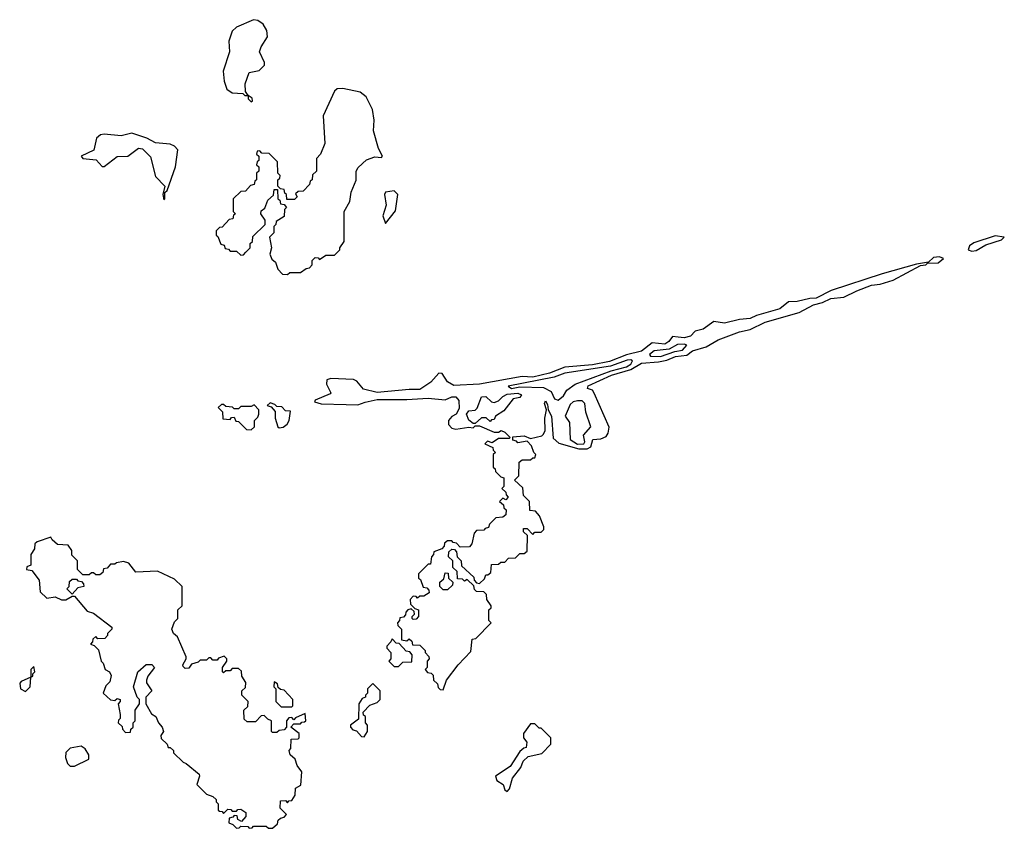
# Model space of a CAD drawing. Extents: x 2769579 to 2883812, y 684207 to 828660.
# Tile 280 of 505: x 2805588 to 2810208, y 796830 to 800626. Entities that reach past the tile are written whole.
import ezdxf

# ---------------------------------------------------------------- set-up
doc = ezdxf.new("R2010")
doc.units = 0

msp = doc.modelspace()

# ---------------------------------------------------------------- linework, layer by layer
at = {"layer": '0CON02XD'}
for points in [[(2806675, 800240), (2806680, 800245), (2806678.3, 800258.3), (2806660, 800270), (2806648.3, 800288.3), (2806646.7, 800325), (2806665, 800377.5), (2806711.7, 800388.3), (2806737, 800413), (2806737.5, 800425), (2806713.8, 800475), (2806721.7, 800498.3), (2806751.2, 800545), (2806748, 800575), (2806731.2, 800605), (2806705, 800622.2), (2806685, 800626.2), (2806605, 800591.2), (2806585, 800572.5), (2806568.8, 800525), (2806573.3, 800475), (2806543.3, 800385), (2806547, 800337), (2806560.7, 800300.7), (2806585, 800282.5), (2806635, 800280), (2806645, 800270), (2806660, 800270), (2806660, 800255), (2806675, 800240)], [(2806845, 799430), (2806855, 799440), (2806905, 799440), (2806931.7, 799458.3), (2806948.3, 799461.7), (2806960, 799475), (2806960, 799495), (2806975, 799510), (2806988.3, 799508.3), (2806995, 799500), (2807025, 799520), (2807065, 799520), (2807090, 799545), (2807090, 799555), (2807110, 799585), (2807110, 799725), (2807137, 799773), (2807143, 799817), (2807166.4, 799873.6), (2807167.5, 799915), (2807177, 799933), (2807215, 799967.5), (2807255, 799982.5), (2807285, 799980), (2807290, 799985), (2807272, 800022), (2807248.8, 800105), (2807252, 800155), (2807243.8, 800205), (2807213.6, 800263.6), (2807186.1, 800286.1), (2807105, 800302.5), (2807078.3, 800301.7), (2807065, 800290), (2807012.5, 800175), (2807020, 800045), (2807000, 799995), (2806980, 799975), (2806980, 799915), (2806961.7, 799898.3), (2806960, 799875), (2806951.7, 799868.3), (2806948.3, 799851.7), (2806918.3, 799821.7), (2806895, 799820), (2806881.7, 799808.3), (2806890, 799795), (2806878.3, 799781.7), (2806841.7, 799781.7), (2806840, 799805), (2806831.7, 799811.7), (2806828.3, 799828.3), (2806811.7, 799831.7), (2806800, 799845), (2806800, 799875), (2806808.3, 799881.7), (2806810, 799895), (2806800, 799905), (2806798.3, 799958.3), (2806758.3, 799998.3), (2806725, 800000), (2806715, 800010), (2806701.7, 800008.3), (2806700, 799995), (2806710, 799985), (2806710, 799965), (2806701.7, 799958.3), (2806700, 799945), (2806710, 799935), (2806710, 799915), (2806700, 799905), (2806700, 799875), (2806691.7, 799868.3), (2806688.3, 799851.7), (2806671.7, 799848.3), (2806648.3, 799821.7), (2806625, 799820), (2806590, 799785), (2806590, 799725), (2806600, 799715), (2806591.7, 799708.3), (2806588.3, 799691.7), (2806571.7, 799688.3), (2806538.3, 799651.7), (2806525, 799650), (2806510, 799635), (2806510, 799615), (2806518.3, 799608.3), (2806531.7, 799571.7), (2806548.3, 799568.3), (2806551.7, 799551.7), (2806568.3, 799548.3), (2806575, 799540), (2806605, 799540), (2806625, 799520), (2806638.3, 799521.7), (2806650, 799535), (2806670, 799555), (2806670, 799575), (2806680, 799585), (2806681.7, 799608.3), (2806740, 799665), (2806740, 799685), (2806720, 799715), (2806721.7, 799728.3), (2806738.3, 799741.7), (2806751.7, 799778.3), (2806778.3, 799801.7), (2806781.7, 799828.3), (2806798.3, 799828.3), (2806800, 799785), (2806808.3, 799778.3), (2806811.7, 799761.7), (2806828.3, 799758.3), (2806840, 799745), (2806830, 799735), (2806828.3, 799701.7), (2806791.7, 799678.3), (2806790, 799665), (2806780, 799655), (2806780, 799625), (2806760, 799605), (2806770, 799555), (2806762.5, 799525), (2806771.7, 799501.7), (2806788.3, 799488.3), (2806800, 799455), (2806821.7, 799431.7), (2806845, 799430)], [(2806265, 799780), (2806270, 799785), (2806270, 799815), (2806280, 799825), (2806320, 799935), (2806330, 800015), (2806315, 800032.5), (2806295, 800042.5), (2806225, 800047.5), (2806185, 800070), (2806115, 800093.3), (2806065, 800080.8), (2805985, 800088.1), (2805967.5, 800085), (2805949.3, 800070.7), (2805935.9, 800014.1), (2805876.7, 799985), (2805885, 799974), (2805947.7, 799967.7), (2805975, 799936.7), (2805985, 799936.7), (2806045, 799984.2), (2806095, 799986), (2806145, 800023.3), (2806165, 800020), (2806202, 799982), (2806225, 799890), (2806270, 799845), (2806260, 799805), (2806265, 799780)], [(2807305, 799670), (2807351.7, 799728.3), (2807362.5, 799805), (2807345, 799822.5), (2807305, 799816.2), (2807300, 799805), (2807307.5, 799755), (2807292.5, 799705), (2807305, 799670)], [(2810055, 799538.8), (2810075, 799542.5), (2810120.5, 799569.5), (2810195, 799592.5), (2810207.5, 799605), (2810165, 799612), (2810065, 799578.8), (2810043.8, 799565), (2810037.5, 799545), (2810055, 799538.8)], [(2807575, 797480), (2807590, 797525), (2807645, 797597.5), (2807705, 797660), (2807711.7, 797718.3), (2807728.3, 797721.7), (2807800, 797795), (2807790, 797805), (2807790, 797855), (2807800, 797865), (2807800, 797875), (2807780, 797905), (2807778.3, 797928.3), (2807765, 797940), (2807731.7, 797941.7), (2807721.7, 797951.7), (2807718.3, 797968.3), (2807688.3, 797998.3), (2807675, 797990), (2807665, 798000), (2807641.7, 798001.7), (2807640, 798035), (2807620, 798055), (2807620, 798085), (2807600, 798105), (2807601.7, 798128.3), (2807615, 798140), (2807628.3, 798138.3), (2807638.3, 798128.3), (2807640, 798105), (2807660, 798085), (2807661.7, 798061.7), (2807718.3, 798008.3), (2807720, 797995), (2807731.7, 797981.7), (2807745, 797980), (2807768.3, 798001.7), (2807775, 798020), (2807785, 798020), (2807798.3, 798031.7), (2807801.7, 798068.3), (2807835, 798070), (2807845, 798080), (2807865, 798080), (2807881.7, 798098.3), (2807915, 798100), (2807935, 798120), (2807955, 798120), (2807968.3, 798131.7), (2807970, 798205), (2807951.7, 798221.7), (2807951.7, 798238.3), (2807968.3, 798238.3), (2807995, 798210), (2808005, 798220), (2808035, 798220), (2808047, 798233), (2808047.5, 798245), (2808027, 798297), (2808008.3, 798318.3), (2807981.7, 798321.7), (2807980, 798365), (2807951.7, 798391.7), (2807948.3, 798428.3), (2807910, 798465), (2807930, 798485), (2807931.7, 798548.3), (2807945, 798560), (2807985, 798560), (2807995, 798570), (2808005, 798570), (2808010, 798585), (2808000, 798595), (2807990, 798625), (2807968.3, 798648.3), (2807925, 798640), (2807918.3, 798648.3), (2807901.7, 798651.7), (2807901.7, 798668.3), (2807955, 798672.5), (2807985, 798660), (2808037.5, 798672.5), (2808045, 798680), (2808053, 798697), (2808052, 798755), (2808060, 798795), (2808050, 798825), (2808055, 798837.5), (2808065, 798820), (2808067.5, 798795), (2808084, 798765), (2808091.7, 798661.7), (2808117.5, 798637.5), (2808211.7, 798611.7), (2808250.8, 798610.8), (2808268.3, 798621.7), (2808277.5, 798655), (2808315, 798658.6), (2808340, 798670), (2808349.2, 798685), (2808353.3, 798713.3), (2808283.6, 798873.6), (2808275, 798887.5), (2808252.5, 798895), (2808255, 798906.7), (2808365, 798957.3), (2808455, 798984.4), (2808505, 799014), (2808585, 799019.4), (2808625, 799028.1), (2808665, 799045.6), (2808718.8, 799051.2), (2808745, 799072), (2808808.9, 799091.1), (2808865, 799122.9), (2808965, 799160.6), (2809015, 799171.9), (2809085, 799205.8), (2809245, 799250.8), (2809312.1, 799287.9), (2809355, 799299.2), (2809392.9, 799317.1), (2809455, 799324.2), (2809516.4, 799353.6), (2809585, 799379.2), (2809625, 799384.2), (2809686.6, 799403.4), (2809815, 799472.5), (2809840, 799475), (2809847.5, 799482.5), (2809897.5, 799485), (2809922.5, 799505), (2809903.6, 799513.6), (2809875, 799510), (2809852.5, 799487.5), (2809795, 799478.8), (2809635, 799432.9), (2809395.9, 799354.1), (2809325, 799319.2), (2809295, 799318), (2809235, 799302.5), (2809195, 799301.2), (2809155, 799268.6), (2809045, 799237.5), (2809015, 799222.9), (2808965, 799218), (2808895, 799200.8), (2808845, 799210), (2808795, 799174), (2808756.7, 799163.3), (2808735, 799140), (2808705, 799131.9), (2808677.5, 799135), (2808650.5, 799139.5), (2808633.8, 799115), (2808615, 799102.9), (2808555, 799108.8), (2808505, 799070.8), (2808435, 799053.1), (2808355, 799021.9), (2808275, 799006.5), (2808145, 798994.3), (2808073.6, 798966.4), (2807995, 798948.5), (2807945, 798950.6), (2807745, 798915.6), (2807625, 798909.4), (2807595.8, 798925.8), (2807570, 798965), (2807555, 798967.5), (2807517.5, 798925), (2807465, 798890), (2807415, 798890.8), (2807265, 798876.2), (2807201.7, 798891.7), (2807169.3, 798929.3), (2807155, 798937.5), (2807048.3, 798941.7), (2807030, 798935), (2807027.5, 798915), (2807047.5, 798875), (2807045, 798870), (2806975, 798840), (2806971.7, 798831.7), (2807003.3, 798823.3), (2807119.3, 798819.3), (2807175, 798817.5), (2807208.8, 798831.2), (2807265, 798842.5), (2807405, 798842.9), (2807505, 798850), (2807585, 798840.8), (2807615, 798855.7), (2807635, 798855.7), (2807648.3, 798838.3), (2807649.5, 798800.5), (2807636.7, 798775), (2807615, 798763.8), (2807600, 798745), (2807600, 798725), (2807615, 798708.8), (2807635, 798703.8), (2807695, 798712.5), (2807715, 798710), (2807725, 798720), (2807745, 798720), (2807815, 798690), (2807835, 798690), (2807847, 798697), (2807865, 798690), (2807890, 798665), (2807885, 798660), (2807835, 798660), (2807805, 798640), (2807783, 798647), (2807770, 798635), (2807808.3, 798618.3), (2807810, 798605), (2807820, 798595), (2807810, 798585), (2807810, 798525), (2807818.3, 798518.3), (2807820, 798505), (2807845, 798480), (2807860, 798475), (2807860, 798435), (2807850, 798425), (2807868.3, 798408.3), (2807870, 798395), (2807880, 798385), (2807868.3, 798371.7), (2807855, 798380), (2807840, 798365), (2807858.3, 798348.3), (2807860, 798335), (2807870, 798325), (2807868.3, 798301.7), (2807855, 798290), (2807821.7, 798288.3), (2807791.7, 798258.3), (2807788.3, 798241.7), (2807771.7, 798238.3), (2807765, 798230), (2807731.7, 798228.3), (2807720, 798215), (2807710, 798165), (2807698.3, 798151.7), (2807655, 798150), (2807638.3, 798168.3), (2807621.7, 798171.7), (2807615, 798180), (2807595, 798180), (2807581.7, 798168.3), (2807580, 798155), (2807568.3, 798141.7), (2807531.7, 798128.3), (2807530, 798115), (2807520, 798105), (2807515, 798070), (2807505, 798070), (2807460, 798025), (2807460, 798005), (2807468.3, 797998.3), (2807481.7, 797961.7), (2807498.3, 797958.3), (2807508.3, 797948.3), (2807510, 797935), (2807485, 797920), (2807465, 797920), (2807455, 797910), (2807448.3, 797918.3), (2807435, 797920), (2807420, 797905), (2807421.7, 797881.7), (2807441.7, 797861.7), (2807460, 797855), (2807460, 797825), (2807448.3, 797811.7), (2807435, 797810), (2807430, 797815), (2807430, 797825), (2807440, 797835), (2807438.3, 797848.3), (2807425, 797860), (2807410, 797855), (2807400, 797845), (2807398.3, 797831.7), (2807388.3, 797821.7), (2807371.7, 797818.3), (2807370, 797805), (2807360, 797795), (2807361.7, 797781.7), (2807380, 797765), (2807380, 797715), (2807405, 797710), (2807415, 797720), (2807428.3, 797708.3), (2807431.7, 797691.7), (2807465, 797690), (2807490, 797665), (2807490, 797655), (2807507, 797637), (2807510, 797625), (2807500, 797615), (2807500, 797585), (2807490, 797575), (2807501.7, 797561.7), (2807518.3, 797558.3), (2807528.3, 797548.3), (2807530, 797525), (2807548.3, 797508.3), (2807551.7, 797491.7), (2807561.7, 797481.7), (2807575, 797480)], [(2808595, 799044.4), (2808661.4, 799068.6), (2808697.5, 799075), (2808717.5, 799097.5), (2808705, 799103.3), (2808675, 799102), (2808635, 799080), (2808565, 799071.2), (2808542.5, 799055), (2808547, 799047), (2808595, 799044.4)], [(2808115, 798840), (2808139.3, 798860.7), (2808155, 798886.7), (2808194.4, 798915.6), (2808363, 798977), (2808435, 798996), (2808455, 799008.8), (2808463.3, 799025), (2808455, 799030), (2808437.7, 799027.7), (2808360.3, 798999.7), (2808145, 798966.9), (2808095, 798948.6), (2807880, 798905), (2807895, 798894.3), (2807935, 798902), (2808045, 798899.2), (2808081.1, 798881.1), (2808097, 798847), (2808115, 798840)], [(2807725, 798730), (2807715, 798730), (2807695, 798746.7), (2807683.8, 798775), (2807695, 798790), (2807725, 798792.5), (2807735, 798802.5), (2807755, 798856), (2807775, 798858), (2807801.7, 798831.7), (2807815, 798828.8), (2807835, 798836.2), (2807855, 798858), (2807875, 798868.6), (2807925, 798873.3), (2807942.5, 798865), (2807935, 798853.3), (2807903.8, 798846.2), (2807859.3, 798790.7), (2807820, 798765), (2807815, 798750), (2807801.7, 798748.3), (2807795, 798740), (2807777, 798757), (2807755, 798757.5), (2807725, 798730)], [(2806675, 798700), (2806690, 798715), (2806690, 798745), (2806705, 798760), (2806710, 798775), (2806710, 798795), (2806688.3, 798818.3), (2806675, 798810), (2806625, 798810), (2806615, 798800), (2806595, 798800), (2806587, 798807), (2806555, 798810), (2806545, 798820), (2806535, 798820), (2806520, 798805), (2806540, 798785), (2806541.7, 798751.7), (2806575, 798750), (2806581.7, 798758.3), (2806595, 798760), (2806601.7, 798741.7), (2806615, 798740), (2806651.7, 798701.7), (2806675, 798700)], [(2806805, 798710), (2806825, 798712.5), (2806843, 798727), (2806852.5, 798745), (2806858.3, 798788.3), (2806835, 798790), (2806818.3, 798808.3), (2806795, 798810), (2806785, 798820), (2806763, 798827), (2806750, 798815), (2806768.3, 798808.3), (2806787.5, 798787.5), (2806787.5, 798755), (2806800, 798715), (2806805, 798710)], [(2808205, 798633.3), (2808235, 798634.3), (2808239.2, 798645), (2808233.3, 798675), (2808267.5, 798715), (2808243.6, 798783.6), (2808240, 798825), (2808226.4, 798836.4), (2808205, 798836.7), (2808185, 798832.5), (2808170.7, 798819.3), (2808147.5, 798765), (2808167.5, 798735), (2808171.2, 798655), (2808205, 798633.3)], [(2806775, 796830), (2806798.3, 796851.7), (2806801.7, 796868.3), (2806811.7, 796878.3), (2806828.3, 796881.7), (2806840, 796895), (2806810, 796925), (2806811.7, 796958.3), (2806835, 796960), (2806845, 796950), (2806851.7, 796958.3), (2806865, 796960), (2806880, 796985), (2806881.7, 797018.3), (2806907.5, 797032.5), (2806912.5, 797095), (2806890, 797125), (2806880, 797155), (2806857.5, 797175), (2806852.5, 797195), (2806860, 797205), (2806861.7, 797248.3), (2806895, 797250), (2806900, 797255), (2806900, 797275), (2806860, 797305), (2806875, 797320), (2806905, 797320), (2806911.7, 797328.3), (2806925, 797330), (2806930, 797335), (2806928.3, 797368.3), (2806881.7, 797348.3), (2806875, 797340), (2806865, 797350), (2806851.7, 797348.3), (2806840, 797335), (2806840, 797305), (2806828.3, 797291.7), (2806805, 797290), (2806795, 797280), (2806775, 797280), (2806770, 797285), (2806770, 797335), (2806751.7, 797341.7), (2806735, 797360), (2806721.7, 797358.3), (2806695, 797330), (2806655, 797330), (2806641.7, 797341.7), (2806640, 797385), (2806658.3, 797401.7), (2806660, 797425), (2806630, 797455), (2806630, 797475), (2806648.3, 797491.7), (2806650, 797515), (2806630, 797545), (2806628.3, 797568.3), (2806615, 797580), (2806585, 797580), (2806575, 797570), (2806555, 797570), (2806545, 797560), (2806540, 797565), (2806540, 797585), (2806560, 797615), (2806560, 797625), (2806548.3, 797638.3), (2806521.7, 797628.3), (2806515, 797620), (2806495, 797620), (2806485, 797630), (2806475, 797630), (2806465, 797620), (2806435, 797620), (2806425, 797610), (2806395, 797600), (2806381.7, 797581.7), (2806365, 797580), (2806355, 797590), (2806353, 797597), (2806370, 797625), (2806370, 797635), (2806328.3, 797728.3), (2806310, 797745), (2806302.5, 797765), (2806315, 797800), (2806330, 797815), (2806330, 797855), (2806350, 797875), (2806350, 797965), (2806315, 798000), (2806235, 798037.5), (2806133, 798033), (2806100, 798075), (2806075, 798082.5), (2806043, 798077), (2806035, 798070), (2806015, 798070), (2805998.3, 798051.7), (2805981.7, 798048.3), (2805978.3, 798031.7), (2805965, 798020), (2805945, 798020), (2805935, 798030), (2805925, 798030), (2805915, 798020), (2805885, 798020), (2805860, 798045), (2805860, 798085), (2805833, 798113), (2805832.5, 798135), (2805815, 798160), (2805765, 798162.5), (2805740, 798185), (2805735, 798197.5), (2805670, 798175), (2805660, 798165), (2805658.3, 798141.7), (2805640, 798115), (2805640, 798065), (2805621.7, 798058.3), (2805620, 798045), (2805645, 798040), (2805680, 797995), (2805685, 797940), (2805715, 797910), (2805755, 797917.5), (2805785, 797902.5), (2805805, 797902.5), (2805835, 797920), (2805845, 797920), (2805905, 797850), (2805935, 797840), (2806020, 797775), (2806020, 797765), (2806000, 797745), (2806000, 797735), (2805988.3, 797721.7), (2805955, 797720), (2805945, 797730), (2805931.7, 797718.3), (2805930, 797705), (2805920, 797695), (2805938.3, 797688.3), (2805958.3, 797668.3), (2805970, 797615), (2805980, 797605), (2805990, 797575), (2806010, 797565), (2806017, 797547), (2806011.7, 797518.3), (2805991.7, 797498.3), (2805980, 797465), (2806015, 797432.5), (2806035, 797430), (2806045, 797440), (2806060, 797435), (2806060, 797425), (2806050, 797415), (2806060, 797365), (2806060, 797345), (2806051.7, 797338.3), (2806050, 797325), (2806068.3, 797308.3), (2806070, 797295), (2806085, 797280), (2806108.3, 797281.7), (2806110, 797295), (2806120, 797305), (2806120, 797325), (2806130, 797335), (2806130, 797385), (2806150, 797415), (2806150, 797435), (2806140, 797445), (2806122.5, 797495), (2806142.5, 797565), (2806181.7, 797598.3), (2806208.3, 797598.3), (2806220, 797585), (2806190, 797545), (2806182.5, 797525), (2806183, 797513), (2806207.5, 797475), (2806180, 797445), (2806180, 797415), (2806207, 797367), (2806227.5, 797355), (2806240, 797325), (2806257.5, 797305), (2806262.5, 797285), (2806250, 797265), (2806251.7, 797251.7), (2806280, 797225), (2806285, 797210), (2806295, 797210), (2806310, 797195), (2806310, 797185), (2806355, 797140), (2806370, 797135), (2806430, 797085), (2806432.5, 797075), (2806420, 797035), (2806465, 796990), (2806495, 796980), (2806510, 796965), (2806510, 796955), (2806520, 796945), (2806520, 796915), (2806525, 796910), (2806538.3, 796908.3), (2806545, 796900), (2806565, 796920), (2806578.3, 796918.3), (2806585, 796910), (2806605, 796910), (2806611.7, 796918.3), (2806625, 796920), (2806650, 796905), (2806650, 796885), (2806628.3, 796861.7), (2806611.7, 796871.7), (2806608.3, 796888.3), (2806595, 796890), (2806588.3, 796881.7), (2806571.7, 796878.3), (2806570, 796855), (2806588.3, 796848.3), (2806605, 796830), (2806618.3, 796831.7), (2806625, 796840), (2806658.3, 796838.3), (2806665, 796830), (2806678.3, 796831.7), (2806685, 796840), (2806745, 796840), (2806755, 796830), (2806775, 796830)], [(2807595, 797950), (2807575, 797950), (2807560, 797965), (2807560, 797985), (2807578.3, 798001.7), (2807585, 798030), (2807598.3, 798028.3), (2807600, 798005), (2807620, 797985), (2807618.3, 797971.7), (2807595, 797950)], [(2805835, 797930), (2805810, 797955), (2805820, 797965), (2805821.7, 797988.3), (2805835, 798000), (2805855, 798000), (2805861.7, 797991.7), (2805878.3, 797988.3), (2805888.3, 797978.3), (2805890, 797965), (2805861.7, 797958.3), (2805835, 797930)], [(2807365, 797590), (2807385, 797610), (2807428.3, 797611.7), (2807430, 797645), (2807418.3, 797658.3), (2807401.7, 797661.7), (2807368.3, 797698.3), (2807355, 797700), (2807335, 797720), (2807330, 797705), (2807310, 797685), (2807310, 797675), (2807330, 797655), (2807330, 797625), (2807320, 797615), (2807345, 797590), (2807365, 797590)], [(2805615, 797472.5), (2805637.5, 797495), (2805640, 797540), (2805650, 797545), (2805650, 797555), (2805660, 797565), (2805655, 797590), (2805640, 797575), (2805640, 797540), (2805595, 797520), (2805588.3, 797511.7), (2805592.5, 797485), (2805615, 797472.5)], [(2806865, 797400), (2806870, 797405), (2806870, 797435), (2806828.3, 797478.3), (2806811.7, 797481.7), (2806801.7, 797491.7), (2806798.3, 797508.3), (2806781.7, 797518.3), (2806780, 797495), (2806790, 797485), (2806790, 797425), (2806815, 797400), (2806865, 797400)], [(2807205, 797260), (2807220, 797285), (2807220, 797315), (2807210, 797325), (2807210, 797355), (2807201.7, 797361.7), (2807200, 797375), (2807231.7, 797408.3), (2807265, 797420), (2807280, 797435), (2807280, 797475), (2807245, 797510), (2807220, 797485), (2807220, 797465), (2807210, 797455), (2807210, 797445), (2807195, 797440), (2807180, 797415), (2807178.3, 797341.7), (2807140, 797315), (2807140, 797305), (2807151.7, 797291.7), (2807168.3, 797288.3), (2807191.7, 797261.7), (2807205, 797260)], [(2807875, 797002.5), (2807886.7, 797015), (2807900, 797065), (2807940, 797115), (2807950, 797145), (2807973, 797167), (2808038.3, 797181.7), (2808080, 797225), (2808080, 797255), (2808035, 797300), (2808025, 797300), (2808005, 797320), (2807985, 797320), (2807952.5, 797275), (2807952.5, 797255), (2807967.5, 797235), (2807965, 797210), (2807953, 797207), (2807935, 797190), (2807890, 797120), (2807820, 797075), (2807827.5, 797055), (2807856.4, 797036.4), (2807865, 797010), (2807875, 797002.5)], [(2805825, 797122), (2805845, 797122.5), (2805912.5, 797155), (2805913.3, 797175), (2805895, 797202.5), (2805876.4, 797216.4), (2805825, 797206), (2805804.4, 797185.6), (2805802.7, 797162.7), (2805812, 797135), (2805825, 797122)]]:
    msp.add_lwpolyline(points, dxfattribs=at)

doc.saveas('drawing.dxf')
